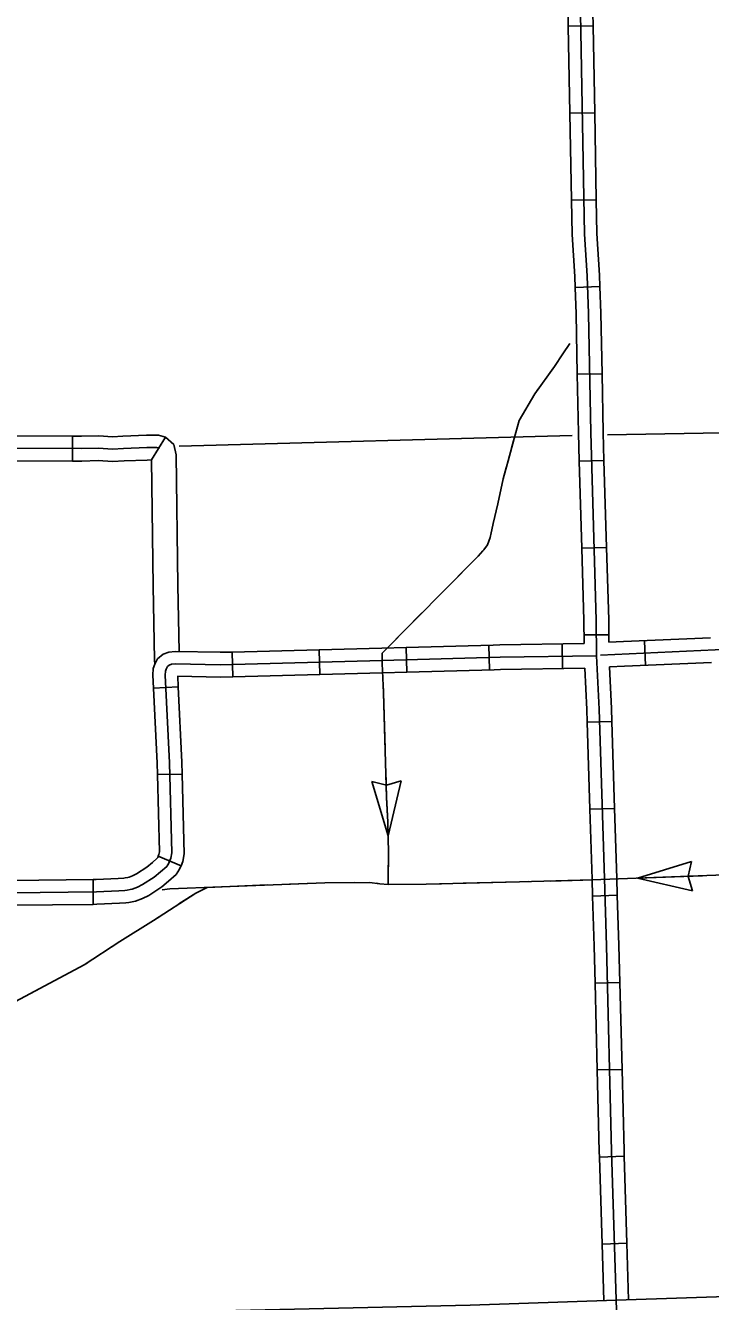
# Model space of a CAD drawing. Extents: x 1164457 to 1439835, y 1590918 to 1773502.
# Drawn here: x 1267639 to 1271793, y 1650267 to 1658009 of the extents above; entities that cross this region are included whole.
import ezdxf

# ---------------------------------------------------------------- set-up
doc = ezdxf.new("R2010")
doc.units = 0
for name, color, linetype in [('Level 10', 7, 'Continuous'), ('Level 32', 7, 'Continuous'), ('Level 43', 7, 'Continuous'), ('Level 46', 7, 'Continuous'), ('Level 5', 7, 'Continuous')]:
    doc.layers.add(name, color=color, linetype=linetype)

msp = doc.modelspace()

# ---------------------------------------------------------------- linework, layer by layer
at = {"layer": 'Level 10'}
msp.add_lwpolyline([(1265354.2, 1650177.4), (1265700.9, 1650190.4), (1265810, 1650187.7), (1265879.2, 1650182.5), (1265921.6, 1650180.7), (1265991.5, 1650176.2), (1266041.1, 1650172.5), (1266123.4, 1650170), (1266239.4, 1650160.8), (1266306.1, 1650157), (1266383, 1650156.5), (1266450.8, 1650157.4), (1266517.3, 1650158.2), (1270335.3, 1650243.9), (1271220.7, 1650275.2), (1272134.5, 1650304.4), (1272553.4, 1650313.8), (1274859.7, 1650347.1), (1274863.3, 1650097.1)], dxfattribs=at)
at = {"layer": 'Level 32'}
for p, q in [((1270930.5, 1658005), (1271080.4, 1658007.9)), ((1270940.4, 1657477.1), (1271090.4, 1657480)), ((1270950.4, 1656949.2), (1271100.4, 1656952.1)), ((1270972.3, 1656420.2), (1271122.1, 1656426.2)), ((1270985, 1655894.1), (1271135, 1655896.7)), ((1267924.3, 1655516.8), (1267923.8, 1655366.8)), ((1268488.5, 1655510.9), (1268401.9, 1655373.4)), ((1270996.4, 1655365.3), (1271146.4, 1655369.7)), ((1271012.1, 1654837.5), (1271162.1, 1654842)), ((1270452.2, 1654099), (1270447.9, 1654248.9)), ((1270895, 1654106.8), (1270892.6, 1654256.8)), ((1271026, 1654311.2), (1271176, 1654312.6)), ((1271392.6, 1654276.5), (1271399.3, 1654126.6)), ((1268896.3, 1654057.8), (1268892.5, 1654207.8)), ((1269424.1, 1654071), (1269420.3, 1654221)), ((1269952.2, 1654084.7), (1269947.9, 1654234.7)), ((1268564.9, 1653996.7), (1268415.1, 1653989.3)), ((1271045.1, 1653782), (1271195, 1653786.7)), ((1268589.3, 1653467.4), (1268439.3, 1653463.8)), ((1271061.4, 1653254.3), (1271211.3, 1653258.9)), ((1268582.3, 1652910.6), (1268444.1, 1652968.8)), ((1268049.8, 1652676.6), (1268048.3, 1652826.6)), ((1271077.8, 1652726.5), (1271227.7, 1652731.3)), ((1271093.1, 1652199.2), (1271243, 1652202.9)), ((1271106.1, 1651671.4), (1271256.1, 1651675.1)), ((1271119.4, 1651143.1), (1271269.3, 1651147.7)), ((1271135.6, 1650615.4), (1271285.5, 1650620))]:
    msp.add_line(p, q, dxfattribs=at)
for points in [[(1271060.9, 1658584.2), (1271079, 1658084), (1271080.4, 1658007.9)], [(1270912.7, 1658531.4), (1270929, 1658079.9), (1270930.5, 1658005)], [(1271004, 1658082), (1271029.3, 1656743.7), (1271044.5, 1656490.7), (1271053.6, 1656262.6), (1271066.3, 1655538.8)], [(1270930.5, 1658005), (1270940.4, 1657477.1)], [(1271080.4, 1658007.9), (1271090.4, 1657480)], [(1270940.4, 1657477.1), (1270950.4, 1656949.2)], [(1271090.4, 1657480), (1271100.4, 1656952.1)], [(1270950.4, 1656949.2), (1270954.3, 1656740.7), (1270969.6, 1656487), (1270972.3, 1656420.2)], [(1271100.4, 1656952.1), (1271104.2, 1656746.7), (1271119.4, 1656494.5), (1271122.1, 1656426.2)], [(1270972.3, 1656420.2), (1270978.6, 1656260.5), (1270985, 1655894.1)], [(1271122.1, 1656426.2), (1271128.5, 1656264.8), (1271135, 1655896.7)], [(1270985, 1655894.1), (1270991.3, 1655537), (1270996.4, 1655365.3)], [(1271135, 1655896.7), (1271141.3, 1655540.5), (1271146.4, 1655369.7)], [(1267924.3, 1655516.8), (1267396.4, 1655518.6)], [(1268488.5, 1655510.9), (1268444.7, 1655524.4), (1268371.8, 1655522.8), (1268229.3, 1655517.6), (1268166.2, 1655514), (1268082.9, 1655519), (1267978.4, 1655516.7), (1267924.3, 1655516.8)], [(1271066.3, 1655538.8), (1271100.2, 1654401.3), (1271102.2, 1654185.1), (1271117.6, 1653861.9), (1271149.4, 1652832.4), (1271162.5, 1652424.7), (1271193.3, 1651178.8), (1271224.9, 1650150.2)], [(1268450.9, 1655444), (1268434.2, 1655449.1), (1268373.9, 1655447.8), (1268232.8, 1655442.7), (1268166.1, 1655438.8), (1268081.5, 1655444), (1267979.2, 1655441.7), (1267270.1, 1655444.1), (1266518.7, 1655433.2), (1266272.4, 1655435.7), (1266067.2, 1655432.4), (1266023.6, 1655429.9), (1266000.4, 1655422.9), (1265973.3, 1655404.2), (1265965.9, 1655393.9), (1265959.5, 1655370.8), (1265956.9, 1655287.5), (1265957, 1655261.4), (1265959.8, 1655203.4), (1265979, 1654348.2), (1265979, 1654079.8), (1265998.1, 1653361.4), (1266013.2, 1652929.3), (1266017.4, 1652764.7)], [(1267923.8, 1655366.8), (1267395.8, 1655368.6)], [(1268401.9, 1655373.4), (1268376.1, 1655372.9), (1268236.4, 1655367.8), (1268166, 1655363.7), (1268080, 1655368.9), (1267979.9, 1655366.7), (1267923.8, 1655366.8)], [(1270996.4, 1655365.3), (1271012.1, 1654837.5)], [(1271146.4, 1655369.7), (1271162.1, 1654842)], [(1271012.1, 1654837.5), (1271025.2, 1654399.9), (1271026.5, 1654259)], [(1271162.1, 1654842), (1271175.2, 1654402.8), (1271176.4, 1654266.9)], [(1272430.9, 1654693.6), (1272413.5, 1654681.1), (1272404.6, 1654660.7), (1272404.6, 1654622.2), (1272412.9, 1654489.9), (1272417.4, 1654368.1), (1272420, 1654309.1), (1272405.9, 1654273.1), (1272386.6, 1654252.6), (1272369.3, 1654243.5), (1272297.4, 1654238.3), (1271820.2, 1654220.4), (1271124.9, 1654189.6)], [(1269947.9, 1654234.7), (1270475.7, 1654249.7)], [(1270475.7, 1654249.7), (1270516.2, 1654250.9), (1271026.5, 1654259)], [(1271265, 1654270.8), (1271176.4, 1654266.9)], [(1271792.5, 1654294.2), (1271265, 1654270.8)], [(1267555.4, 1652746.7), (1268069.3, 1652751.8), (1268204.9, 1652758.8), (1268241.2, 1652760.8), (1268254.6, 1652762.4), (1268272.6, 1652766), (1268286.5, 1652768.2), (1268317.2, 1652780.4), (1268349.2, 1652796.2), (1268419.7, 1652842.3), (1268456.8, 1652874), (1268494.9, 1652907.1), (1268507, 1652925.7), (1268512.5, 1652938), (1268520.6, 1652957.2), (1268525.9, 1652989.2), (1268512.6, 1653536.2), (1268486.4, 1654066.4), (1268487.5, 1654091.2), (1268492.6, 1654104), (1268500, 1654119.2), (1268510.9, 1654128.8), (1268524.7, 1654133.5), (1268549.1, 1654136.1), (1268819.7, 1654130.9), (1269801.1, 1654155.5), (1270517.9, 1654175.9), (1271102.2, 1654185.1)], [(1268415.1, 1653989.3), (1268411.3, 1654066.3), (1268413.1, 1654107.2), (1268424, 1654134.3), (1268439.1, 1654165.5), (1268472.6, 1654195), (1268508.5, 1654207.2), (1268545.8, 1654211.1), (1268819.5, 1654206), (1268892.5, 1654207.8)], [(1268892.5, 1654207.8), (1269420.3, 1654221)], [(1269420.3, 1654221), (1269799.1, 1654230.5), (1269947.9, 1654234.7)], [(1269424.1, 1654071), (1269803.1, 1654080.5), (1269952.2, 1654084.7)], [(1269952.2, 1654084.7), (1270480, 1654099.8)], [(1270480, 1654099.8), (1270519.6, 1654100.9), (1271030.7, 1654109)], [(1271030.7, 1654109), (1271042.7, 1653858.9), (1271045.1, 1653782)], [(1271271.7, 1654121), (1271180.5, 1654116.9)], [(1271180.5, 1654116.9), (1271192.6, 1653864.8), (1271195, 1653786.7)], [(1271799.2, 1654144.4), (1271271.7, 1654121)], [(1268564.9, 1653996.7), (1268561.7, 1654060.8), (1268820, 1654055.9), (1268896.3, 1654057.8)], [(1268896.3, 1654057.8), (1269424.1, 1654071)], [(1268439.3, 1653463.8), (1268437.6, 1653533.4), (1268415.1, 1653989.3)], [(1268589.3, 1653467.4), (1268587.5, 1653538.9), (1268564.9, 1653996.7)], [(1271045.1, 1653782), (1271061.4, 1653254.3)], [(1271195, 1653786.7), (1271211.3, 1653258.9)], [(1268582.3, 1652910.6), (1268593.1, 1652936.2), (1268601.1, 1652983.9), (1268589.3, 1653467.4)], [(1268444.1, 1652968.8), (1268448, 1652978.2), (1268450.8, 1652994.5), (1268439.3, 1653463.8)], [(1271061.4, 1653254.3), (1271074.5, 1652830), (1271077.8, 1652726.5)], [(1271211.3, 1653258.9), (1271224.4, 1652834.8), (1271227.7, 1652731.3)], [(1268048.3, 1652826.6), (1268067, 1652826.8), (1268200.9, 1652833.7), (1268234.7, 1652835.6), (1268242.8, 1652836.5), (1268259.4, 1652839.9), (1268266.6, 1652841), (1268286.6, 1652849), (1268311.9, 1652861.5), (1268374.7, 1652902.5), (1268407.9, 1652930.8), (1268437.8, 1652956.8), (1268440.9, 1652961.7), (1268443.7, 1652967.8), (1268444.1, 1652968.8)], [(1268049.8, 1652676.6), (1268071.6, 1652676.9), (1268208.9, 1652683.9), (1268247.6, 1652686.1), (1268266.3, 1652688.3), (1268285.7, 1652692.1), (1268306.4, 1652695.3), (1268347.7, 1652711.8), (1268386.5, 1652731), (1268464.8, 1652782.2), (1268505.8, 1652817.2), (1268552, 1652857.4), (1268573.1, 1652889.7), (1268581.3, 1652908.1), (1268582.3, 1652910.6)], [(1267521.1, 1652821.7), (1267555, 1652821.7), (1268048.3, 1652826.6)], [(1271077.8, 1652726.5), (1271087.5, 1652422.5), (1271093.1, 1652199.2)], [(1271227.7, 1652731.3), (1271237.5, 1652426.8), (1271243, 1652202.9)], [(1267521.1, 1652671.7), (1267555.7, 1652671.7), (1268049.8, 1652676.6)], [(1271093.1, 1652199.2), (1271106.1, 1651671.4)], [(1271243, 1652202.9), (1271256.1, 1651675.1)], [(1271106.1, 1651671.4), (1271118.3, 1651176.8), (1271119.4, 1651143.1)], [(1271256.1, 1651675.1), (1271268.3, 1651180.9), (1271269.3, 1651147.7)], [(1271119.4, 1651143.1), (1271135.6, 1650615.4)], [(1271269.3, 1651147.7), (1271285.5, 1650620)], [(1271135.6, 1650615.4), (1271146.1, 1650272.5)], [(1271285.5, 1650620), (1271296, 1650277.6)]]:
    msp.add_lwpolyline(points, dxfattribs=at)
at = {"layer": 'Level 43'}
for p, q in [((1269837.4, 1653092.4), (1269738.6, 1653421.1)), ((1269738.6, 1653421.1), (1269827.6, 1653400.1)), ((1269916.2, 1653426.5), (1269828.7, 1653400.2)), ((1269837.4, 1653092.4), (1269916.2, 1653426.5)), ((1271349.3, 1652834.9), (1271677.2, 1652936.2)), ((1271677.2, 1652936.2), (1271656.9, 1652847.1)), ((1271683.9, 1652758.7), (1271657, 1652845.9)), ((1271349.3, 1652834.9), (1271683.9, 1652758.7))]:
    msp.add_line(p, q, dxfattribs=at)
for points in [[(1273096, 1656923.3), (1272736.4, 1656905), (1272634.4, 1656899.9), (1272607.3, 1656890.6), (1272591.5, 1656867.7), (1272593, 1656814.6), (1272598.7, 1656706.9), (1272604.4, 1656441.4), (1272645.1, 1655584.3), (1272661.2, 1654992.7), (1272664.4, 1654703.7), (1272683.6, 1654320.9), (1272692.6, 1654222.1), (1272714.4, 1653652.3), (1272733, 1652893.3), (1272722.7, 1652883.1), (1272699.6, 1652880.5), (1272520, 1652879.2), (1271074.6, 1652824.5)], [(1270940.4, 1656080), (1270897.3, 1656016.8), (1270846.5, 1655941.2), (1270726.9, 1655774.1), (1270631.7, 1655613), (1270601.4, 1655504.3), (1270565.4, 1655367.5), (1270534.7, 1655258.3), (1270503.1, 1655107.1), (1270474.1, 1654987.5), (1270456.8, 1654902.4), (1270441.2, 1654858), (1270418, 1654827.4), (1270383.4, 1654789.8), (1269801.1, 1654200.4), (1269802.4, 1654138.8), (1269808.8, 1653959.4), (1269828, 1653324.1), (1269835.7, 1653176.2), (1269839.6, 1652987.5), (1269838.3, 1652846.3), (1269838.3, 1652796.3)], [(1270940.4, 1656080), (1270897.3, 1656016.8), (1270846.5, 1655941.2), (1270828.8, 1655916.4)], [(1270752, 1655809.1), (1270726.9, 1655774.1), (1270631.7, 1655613), (1270601.4, 1655504.3), (1270587.9, 1655453.1)], [(1270553.6, 1655325.6), (1270534.7, 1655258.3), (1270503.1, 1655107.1), (1270474.1, 1654987.5), (1270464.5, 1654939.9)], [(1270412.4, 1654821.4), (1270383.4, 1654789.8), (1270135.2, 1654538.6)], [(1270042.5, 1654444.7), (1269831.7, 1654231.4)], [(1269806.8, 1654015.9), (1269808.8, 1653959.4), (1269819.1, 1653620.1)], [(1269823.1, 1653488.2), (1269828, 1653324.1), (1269829.8, 1653290.3)], [(1269829.8, 1653290.3), (1269835.7, 1653176.2), (1269837.4, 1653092.4)], [(1269839.3, 1652960.5), (1269838.3, 1652846.3), (1269838.3, 1652796.3)], [(1271745, 1652849.9), (1271349.3, 1652834.9)], [(1268739.6, 1652779.4), (1268671, 1652745.1), (1268415.5, 1652578.2), (1268210, 1652451.2), (1267994.1, 1652309.6), (1266140, 1651320.8)], [(1271074.6, 1652824.5), (1270634.9, 1652813), (1270069.2, 1652798.9), (1269838.3, 1652796.3), (1269788.3, 1652801.4), (1269724.1, 1652809.1), (1269453.5, 1652807.8), (1268513.3, 1652770.3), (1268468, 1652765.3)], [(1268739.6, 1652779.4), (1268671, 1652745.1), (1268569.4, 1652678.7)], [(1269106.8, 1652794), (1268739.6, 1652779.4)], [(1269634.6, 1652808.7), (1269453.5, 1652807.8), (1269238.7, 1652799.3)], [(1270161.8, 1652801.2), (1270069.2, 1652798.9), (1269838.3, 1652796.3), (1269788.3, 1652801.4), (1269766.3, 1652804.1)], [(1270689.6, 1652814.4), (1270634.9, 1652813), (1270293.8, 1652804.5)], [(1271019.5, 1652823.1), (1270821.6, 1652817.9)], [(1271074.6, 1652824.5), (1271019.5, 1652823.1)], [(1268458.9, 1652606.5), (1268415.5, 1652578.2), (1268210, 1652451.2), (1268124.2, 1652394.9)], [(1268013.9, 1652322.5), (1267994.1, 1652309.6), (1267665.5, 1652134.4)]]:
    msp.add_lwpolyline(points, dxfattribs=at)
at = {"layer": 'Level 46'}
for points in [[(1268488.5, 1655510.9), (1268538.5, 1655466.6), (1268551.5, 1655404.4), (1268563.1, 1654610.7), (1268570, 1654210.7)], [(1268401.9, 1655373.4), (1268413.1, 1654608.3), (1268420.9, 1654159.3), (1268423.4, 1654133)]]:
    msp.add_lwpolyline(points, dxfattribs=at)
at = {"layer": 'Level 5'}
for points in [[(1273374.1, 1655564.1), (1271167.3, 1655525.9)], [(1270954.8, 1655521), (1268570.2, 1655456.3)]]:
    msp.add_lwpolyline(points, dxfattribs=at)

doc.saveas('drawing.dxf')
